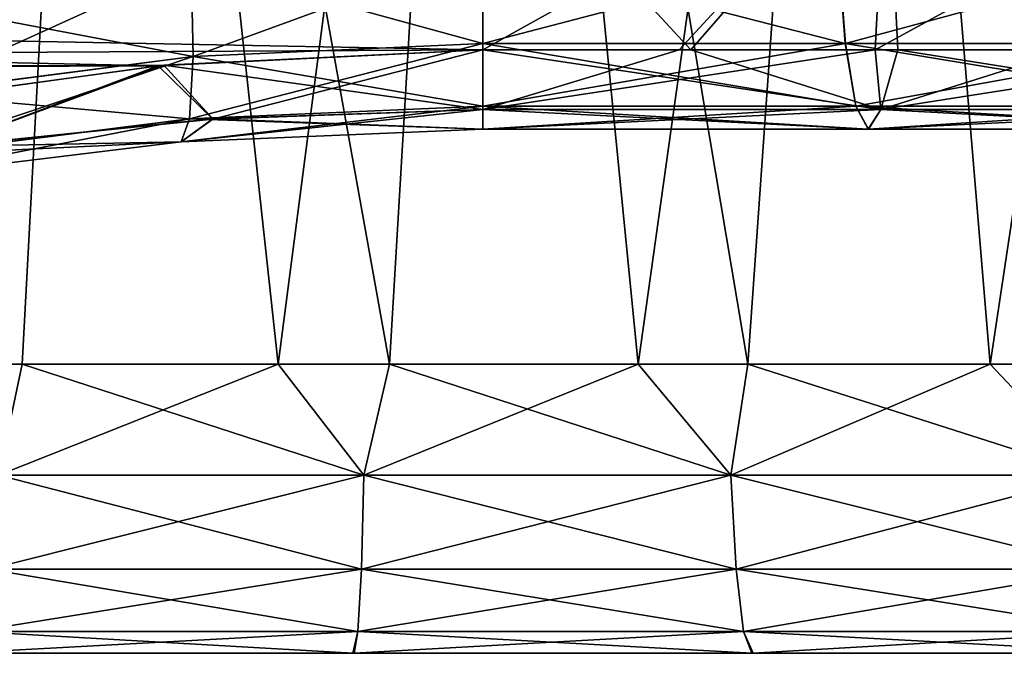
# Model space of a CAD drawing. Header units: millimetres. Extents: x -44.7 to 52.5, y -25.6 to 0.
# Tile 381 of 440: x 44.2 to 45.9, y -25 to -23.9. Entities that reach past the tile are written whole.
import ezdxf

# ---------------------------------------------------------------- set-up
doc = ezdxf.new("R2010")
doc.units = ezdxf.units.MM
doc.header["$LTSCALE"] = 65.185185
for name, color, linetype in [('16', 7, 'CONTINUOUS'), ('17', 7, 'CONTINUOUS'), ('2', 7, 'CONTINUOUS'), ('25', 7, 'CONTINUOUS'), ('26', 7, 'CONTINUOUS'), ('390', 7, 'CONTINUOUS'), ('395', 7, 'CONTINUOUS'), ('398', 7, 'CONTINUOUS'), ('400', 7, 'CONTINUOUS'), ('401', 7, 'CONTINUOUS'), ('402', 7, 'CONTINUOUS'), ('403', 7, 'CONTINUOUS'), ('404', 7, 'CONTINUOUS')]:
    doc.layers.add(name, color=color, linetype=linetype)

msp = doc.modelspace()

# ---------------------------------------------------------------- linework, layer by layer
at = {"layer": '16', "linetype": 'Continuous'}
for points in [[(45, -23.9932, -38.0913), (45, -23.6176, -38.4466), (45.6739, -23.6176, -38.4113), (45, -23.9932, -38.0913)], [(45, -23.9932, -38.0913), (45.6739, -23.6176, -38.4113), (45.3278, -23.9932, -38.0825), (45, -23.9932, -38.0913)], [(45.3278, -23.9932, -38.0825), (45.6739, -23.6176, -38.4113), (45.6545, -23.9932, -38.0561), (45.3278, -23.9932, -38.0825)], [(45.6739, -23.6176, -38.4113), (46.3403, -23.6176, -38.3058), (45.6545, -23.9932, -38.0561), (45.6739, -23.6176, -38.4113)], [(45.6545, -23.9932, -38.0561), (46.3403, -23.6176, -38.3058), (45.9792, -23.9932, -38.0121), (45.6545, -23.9932, -38.0561)]]:
    msp.add_3dface(points, dxfattribs=at)
at = {"layer": '17', "linetype": 'Continuous'}
for points in [[(45, -23.6176, -38.4466), (45, -23.9932, -38.0913), (29.622, -23.7031, -38.3739), (45, -23.6176, -38.4466)], [(29.622, -23.7031, -38.3739), (45, -23.9932, -38.0913), (44.4581, -24.0197, -38.0623), (29.622, -23.7031, -38.3739)], [(29.6237, -24.0756, -37.9989), (29.622, -23.7031, -38.3739), (44.4581, -24.0197, -38.0623), (29.6237, -24.0756, -37.9989)], [(43.9296, -24.0929, -37.9788), (29.6237, -24.0756, -37.9989), (44.4581, -24.0197, -38.0623), (43.9296, -24.0929, -37.9788)]]:
    msp.add_3dface(points, dxfattribs=at)
at = {"layer": '2', "linetype": 'Continuous'}
for points in [[(44.1219, -25, -26.2843), (44.7833, -25, -26.2214), (44.1237, -25, 26.284), (44.1219, -25, -26.2843)], [(44.1237, -25, 26.284), (44.7833, -25, -26.2214), (44.7852, -25, 26.2213), (44.1237, -25, 26.284)], [(44.7833, -25, -26.2214), (45.449, -25, -26.2346), (44.7852, -25, 26.2213), (44.7833, -25, -26.2214)], [(44.7852, -25, 26.2213), (45.449, -25, -26.2346), (45.4509, -25, 26.2348), (44.7852, -25, 26.2213)], [(45.449, -25, -26.2346), (46.1087, -25, -26.3246), (45.4509, -25, 26.2348), (45.449, -25, -26.2346)], [(45.4509, -25, 26.2348), (46.1087, -25, -26.3246), (46.1104, -25, 26.3249), (45.4509, -25, 26.2348)]]:
    msp.add_3dface(points, dxfattribs=at)
at = {"layer": '25', "linetype": 'Continuous'}
for points in [[(45, -23.9932, 38.0913), (45, -23.6176, 38.4466), (29.622, -23.7031, 38.3739), (45, -23.9932, 38.0913)], [(29.6237, -24.0756, 37.9989), (45, -23.9932, 38.0913), (29.622, -23.7031, 38.3739), (29.6237, -24.0756, 37.9989)], [(45, -23.9932, 38.0913), (29.6237, -24.0756, 37.9989), (44.4678, -24.0187, 38.0634), (45, -23.9932, 38.0913)], [(44.4678, -24.0187, 38.0634), (29.6237, -24.0756, 37.9989), (43.9462, -24.0899, 37.9823), (44.4678, -24.0187, 38.0634)]]:
    msp.add_3dface(points, dxfattribs=at)
at = {"layer": '26', "linetype": 'Continuous'}
for points in [[(45, -23.6176, 38.4466), (45, -23.9932, 38.0913), (45.3469, -23.9932, 38.0814), (45, -23.6176, 38.4466)], [(45.6739, -23.6176, 38.4113), (45, -23.6176, 38.4466), (45.3469, -23.9932, 38.0814), (45.6739, -23.6176, 38.4113)], [(45.6927, -23.9932, 38.0518), (45.6739, -23.6176, 38.4113), (45.3469, -23.9932, 38.0814), (45.6927, -23.9932, 38.0518)], [(46.3403, -23.6176, 38.3058), (45.6739, -23.6176, 38.4113), (46.0361, -23.9932, 38.0026), (46.3403, -23.6176, 38.3058)], [(46.0361, -23.9932, 38.0026), (45.6739, -23.6176, 38.4113), (45.6927, -23.9932, 38.0518), (46.0361, -23.9932, 38.0026)]]:
    msp.add_3dface(points, dxfattribs=at)
at = {"layer": '390', "linetype": 'Continuous'}
for points in [[(44.3725, -21.8914, 26.8466), (43.7584, -21.8914, 26.9592), (44.0538, -24.5174, 26.8023), (44.3725, -21.8914, 26.8466)], [(44.6582, -24.5174, 26.7279), (44.3725, -21.8914, 26.8466), (44.0538, -24.5174, 26.8023), (44.6582, -24.5174, 26.7279)], [(45, -21.8914, 26.8086), (44.3725, -21.8914, 26.8466), (44.6582, -24.5174, 26.7279), (45, -21.8914, 26.8086)], [(45.2593, -24.5174, 26.7232), (45, -21.8914, 26.8086), (44.6582, -24.5174, 26.7279), (45.2593, -24.5174, 26.7232)], [(45.6275, -21.8914, 26.8466), (45, -21.8914, 26.8086), (45.2593, -24.5174, 26.7232), (45.6275, -21.8914, 26.8466)], [(45.8465, -24.5174, 26.7851), (45.6275, -21.8914, 26.8466), (45.2593, -24.5174, 26.7232), (45.8465, -24.5174, 26.7851)], [(46.2416, -21.8914, 26.9592), (45.6275, -21.8914, 26.8466), (45.8465, -24.5174, 26.7851), (46.2416, -21.8914, 26.9592)], [(46.4076, -24.5174, 26.9078), (46.2416, -21.8914, 26.9592), (45.8465, -24.5174, 26.7851), (46.4076, -24.5174, 26.9078)]]:
    msp.add_3dface(points, dxfattribs=at)
at = {"layer": '395', "linetype": 'Continuous'}
for points in [[(43.7584, -21.8914, -26.9592), (44.3725, -21.8914, -26.8466), (43.9226, -24.5174, -26.8279), (43.7584, -21.8914, -26.9592)], [(43.9226, -24.5174, -26.8279), (44.3725, -21.8914, -26.8466), (44.2312, -24.5174, -26.7731), (43.9226, -24.5174, -26.8279)], [(44.2312, -24.5174, -26.7731), (44.3725, -21.8914, -26.8466), (44.8442, -24.5174, -26.7191), (44.2312, -24.5174, -26.7731)], [(44.3725, -21.8914, -26.8466), (45, -21.8914, -26.8086), (44.8442, -24.5174, -26.7191), (44.3725, -21.8914, -26.8466)], [(44.8442, -24.5174, -26.7191), (45, -21.8914, -26.8086), (45.4423, -24.5174, -26.7354), (44.8442, -24.5174, -26.7191)], [(45, -21.8914, -26.8086), (45.6275, -21.8914, -26.8466), (45.4423, -24.5174, -26.7354), (45, -21.8914, -26.8086)], [(45.4423, -24.5174, -26.7354), (45.6275, -21.8914, -26.8466), (46.0132, -24.5174, -26.8149), (45.4423, -24.5174, -26.7354)], [(45.6275, -21.8914, -26.8466), (46.2416, -21.8914, -26.9592), (46.0132, -24.5174, -26.8149), (45.6275, -21.8914, -26.8466)]]:
    msp.add_3dface(points, dxfattribs=at)
at = {"layer": '398', "linetype": 'Continuous'}
for points in [[(44.6582, -24.5174, 26.7279), (44.0538, -24.5174, 26.8023), (44.1916, -24.703, 26.7358), (44.6582, -24.5174, 26.7279)], [(44.6582, -24.5174, 26.7279), (44.1916, -24.703, 26.7358), (44.8015, -24.703, 26.6778), (44.6582, -24.5174, 26.7279)], [(45.2593, -24.5174, 26.7232), (44.6582, -24.5174, 26.7279), (44.8015, -24.703, 26.6778), (45.2593, -24.5174, 26.7232)], [(45.2593, -24.5174, 26.7232), (44.8015, -24.703, 26.6778), (45.414, -24.703, 26.6902), (45.2593, -24.5174, 26.7232)], [(45.8465, -24.5174, 26.7851), (45.2593, -24.5174, 26.7232), (45.414, -24.703, 26.6902), (45.8465, -24.5174, 26.7851)], [(45.8465, -24.5174, 26.7851), (45.414, -24.703, 26.6902), (46.0211, -24.703, 26.7729), (45.8465, -24.5174, 26.7851)], [(46.4076, -24.5174, 26.9078), (45.8465, -24.5174, 26.7851), (46.0211, -24.703, 26.7729), (46.4076, -24.5174, 26.9078)], [(44.175, -24.8595, 26.6276), (44.7974, -24.8595, 26.5684), (44.1916, -24.703, 26.7358), (44.175, -24.8595, 26.6276)], [(44.1916, -24.703, 26.7358), (44.7974, -24.8595, 26.5684), (44.8015, -24.703, 26.6778), (44.1916, -24.703, 26.7358)], [(44.7974, -24.8595, 26.5684), (45.4225, -24.8595, 26.5811), (44.8015, -24.703, 26.6778), (44.7974, -24.8595, 26.5684)], [(44.8015, -24.703, 26.6778), (45.4225, -24.8595, 26.5811), (45.414, -24.703, 26.6902), (44.8015, -24.703, 26.6778)], [(45.4225, -24.8595, 26.5811), (46.0421, -24.8595, 26.6654), (45.414, -24.703, 26.6902), (45.4225, -24.8595, 26.5811)], [(45.414, -24.703, 26.6902), (46.0421, -24.8595, 26.6654), (46.0211, -24.703, 26.7729), (45.414, -24.703, 26.6902)], [(44.1507, -24.9636, 26.4693), (44.7915, -24.9636, 26.4083), (44.175, -24.8595, 26.6276), (44.1507, -24.9636, 26.4693)], [(44.175, -24.8595, 26.6276), (44.7915, -24.9636, 26.4083), (44.7974, -24.8595, 26.5684), (44.175, -24.8595, 26.6276)], [(44.7915, -24.9636, 26.4083), (45.435, -24.9636, 26.4214), (44.7974, -24.8595, 26.5684), (44.7915, -24.9636, 26.4083)], [(44.7974, -24.8595, 26.5684), (45.435, -24.9636, 26.4214), (45.4225, -24.8595, 26.5811), (44.7974, -24.8595, 26.5684)], [(45.435, -24.9636, 26.4214), (46.0728, -24.9636, 26.5083), (45.4225, -24.8595, 26.5811), (45.435, -24.9636, 26.4214)], [(45.4225, -24.8595, 26.5811), (46.0728, -24.9636, 26.5083), (46.0421, -24.8595, 26.6654), (45.4225, -24.8595, 26.5811)], [(44.1237, -25, 26.284), (44.7852, -25, 26.2213), (44.7915, -24.9636, 26.4083), (44.1237, -25, 26.284)], [(44.1507, -24.9636, 26.4693), (44.1237, -25, 26.284), (44.7915, -24.9636, 26.4083), (44.1507, -24.9636, 26.4693)], [(44.7852, -25, 26.2213), (45.4509, -25, 26.2348), (45.435, -24.9636, 26.4214), (44.7852, -25, 26.2213)], [(44.7915, -24.9636, 26.4083), (44.7852, -25, 26.2213), (45.435, -24.9636, 26.4214), (44.7915, -24.9636, 26.4083)], [(45.435, -24.9636, 26.4214), (45.4509, -25, 26.2348), (46.0728, -24.9636, 26.5083), (45.435, -24.9636, 26.4214)], [(45.4509, -25, 26.2348), (46.1104, -25, 26.3249), (46.0728, -24.9636, 26.5083), (45.4509, -25, 26.2348)]]:
    msp.add_3dface(points, dxfattribs=at)
at = {"layer": '400', "linetype": 'Continuous'}
for points in [[(45, -23.9828, 37.4024), (45, -23.8273, 37.2948), (45.5928, -23.8272, 37.2615), (45, -23.9828, 37.4024)], [(45.6049, -23.9827, 37.3684), (45, -23.9828, 37.4024), (45.5928, -23.8272, 37.2615), (45.6049, -23.9827, 37.3684)], [(46.1782, -23.8272, 37.162), (45.6049, -23.9827, 37.3684), (45.5928, -23.8272, 37.2615), (46.1782, -23.8272, 37.162)], [(46.2021, -23.9827, 37.2669), (45.6049, -23.9827, 37.3684), (46.1782, -23.8272, 37.162), (46.2021, -23.9827, 37.2669)], [(45, -24.0872, 37.5601), (45, -23.9828, 37.4024), (45.6049, -23.9827, 37.3684), (45, -24.0872, 37.5601)], [(45.6225, -24.0872, 37.5251), (45, -24.0872, 37.5601), (45.6049, -23.9827, 37.3684), (45.6225, -24.0872, 37.5251)], [(46.2021, -23.9827, 37.2669), (45.6225, -24.0872, 37.5251), (45.6049, -23.9827, 37.3684), (46.2021, -23.9827, 37.2669)], [(46.2372, -24.0872, 37.4206), (45.6225, -24.0872, 37.5251), (46.2021, -23.9827, 37.2669), (46.2372, -24.0872, 37.4206)], [(45.3469, -23.9932, 38.0814), (45, -23.9932, 38.0913), (45.6641, -24.0925, 37.8941), (45.3469, -23.9932, 38.0814)], [(45, -23.9932, 38.0913), (45, -24.0924, 37.9315), (45.6641, -24.0925, 37.8941), (45, -23.9932, 38.0913)], [(45.6927, -23.9932, 38.0518), (45.3469, -23.9932, 38.0814), (45.6641, -24.0925, 37.8941), (45.6927, -23.9932, 38.0518)], [(46.3199, -24.0925, 37.7826), (45.6927, -23.9932, 38.0518), (45.6641, -24.0925, 37.8941), (46.3199, -24.0925, 37.7826)], [(46.0361, -23.9932, 38.0026), (45.6927, -23.9932, 38.0518), (46.3199, -24.0925, 37.7826), (46.0361, -23.9932, 38.0026)], [(45, -24.1256, 37.7453), (45, -24.0872, 37.5601), (45.6225, -24.0872, 37.5251), (45, -24.1256, 37.7453)], [(45.6433, -24.1256, 37.7091), (45, -24.1256, 37.7453), (45.6225, -24.0872, 37.5251), (45.6433, -24.1256, 37.7091)], [(45, -24.0924, 37.9315), (45, -24.1256, 37.7453), (45.6433, -24.1256, 37.7091), (45, -24.0924, 37.9315)], [(45.6641, -24.0925, 37.8941), (45, -24.0924, 37.9315), (45.6433, -24.1256, 37.7091), (45.6641, -24.0925, 37.8941)], [(46.2372, -24.0872, 37.4206), (45.6433, -24.1256, 37.7091), (45.6225, -24.0872, 37.5251), (46.2372, -24.0872, 37.4206)], [(46.2784, -24.1256, 37.6011), (45.6433, -24.1256, 37.7091), (46.2372, -24.0872, 37.4206), (46.2784, -24.1256, 37.6011)], [(46.2784, -24.1256, 37.6011), (45.6641, -24.0925, 37.8941), (45.6433, -24.1256, 37.7091), (46.2784, -24.1256, 37.6011)], [(46.3199, -24.0925, 37.7826), (45.6641, -24.0925, 37.8941), (46.2784, -24.1256, 37.6011), (46.3199, -24.0925, 37.7826)]]:
    msp.add_3dface(points, dxfattribs=at)
at = {"layer": '401', "linetype": 'Continuous'}
for points in [[(45, -23.8273, 37.2948), (44.5165, -24.0045, 37.3815), (44.5135, -23.8495, 37.2731), (45, -23.8273, 37.2948)], [(45, -23.9828, 37.4024), (44.5165, -24.0045, 37.3815), (45, -23.8273, 37.2948), (45, -23.9828, 37.4024)], [(44.5135, -23.8495, 37.2731), (44.0367, -24.0666, 37.3189), (44.0329, -23.913, 37.2087), (44.5135, -23.8495, 37.2731)], [(44.5165, -24.0045, 37.3815), (44.0367, -24.0666, 37.3189), (44.5135, -23.8495, 37.2731), (44.5165, -24.0045, 37.3815)], [(45, -24.0872, 37.5601), (44.5106, -24.1085, 37.5393), (45, -23.9828, 37.4024), (45, -24.0872, 37.5601)], [(45, -23.9828, 37.4024), (44.5106, -24.1085, 37.5393), (44.5165, -24.0045, 37.3815), (45, -23.9828, 37.4024)], [(45, -23.9932, 38.0913), (44.4678, -24.0187, 38.0634), (45, -24.0924, 37.9315), (45, -23.9932, 38.0913)], [(44.4678, -24.0187, 38.0634), (43.9462, -24.0899, 37.9823), (44.1002, -24.1544, 37.8652), (44.4678, -24.0187, 38.0634)], [(44.5106, -24.1085, 37.5393), (44.0237, -24.1698, 37.4769), (44.5165, -24.0045, 37.3815), (44.5106, -24.1085, 37.5393)], [(44.5165, -24.0045, 37.3815), (44.0237, -24.1698, 37.4769), (44.0367, -24.0666, 37.3189), (44.5165, -24.0045, 37.3815)], [(44.4678, -24.0187, 38.0634), (44.1002, -24.1544, 37.8652), (44.5492, -24.1083, 37.9149), (44.4678, -24.0187, 38.0634)], [(44.4678, -24.0187, 38.0634), (44.5492, -24.1083, 37.9149), (45, -24.0924, 37.9315), (44.4678, -24.0187, 38.0634)], [(45, -24.1256, 37.7453), (44.4967, -24.1468, 37.724), (45, -24.0872, 37.5601), (45, -24.1256, 37.7453)], [(45, -24.0872, 37.5601), (44.4967, -24.1468, 37.724), (44.5106, -24.1085, 37.5393), (45, -24.0872, 37.5601)], [(45, -24.0924, 37.9315), (44.5492, -24.1083, 37.9149), (45, -24.1256, 37.7453), (45, -24.0924, 37.9315)], [(44.4967, -24.1468, 37.724), (43.9957, -24.2077, 37.6601), (44.5106, -24.1085, 37.5393), (44.4967, -24.1468, 37.724)], [(44.5106, -24.1085, 37.5393), (43.9957, -24.2077, 37.6601), (44.0237, -24.1698, 37.4769), (44.5106, -24.1085, 37.5393)], [(44.5492, -24.1083, 37.9149), (44.1002, -24.1544, 37.8652), (44.4967, -24.1468, 37.724), (44.5492, -24.1083, 37.9149)], [(45, -24.1256, 37.7453), (44.5492, -24.1083, 37.9149), (44.4967, -24.1468, 37.724), (45, -24.1256, 37.7453)], [(44.4967, -24.1468, 37.724), (44.1002, -24.1544, 37.8652), (43.9957, -24.2077, 37.6601), (44.4967, -24.1468, 37.724)]]:
    msp.add_3dface(points, dxfattribs=at)
at = {"layer": '402', "linetype": 'Continuous'}
for points in [[(43.9226, -24.5174, -26.8279), (44.2312, -24.5174, -26.7731), (44.1916, -24.703, -26.7358), (43.9226, -24.5174, -26.8279)], [(44.1916, -24.703, -26.7358), (44.2312, -24.5174, -26.7731), (44.8015, -24.703, -26.6778), (44.1916, -24.703, -26.7358)], [(44.2312, -24.5174, -26.7731), (44.8442, -24.5174, -26.7191), (44.8015, -24.703, -26.6778), (44.2312, -24.5174, -26.7731)], [(44.8015, -24.703, -26.6778), (44.8442, -24.5174, -26.7191), (45.414, -24.703, -26.6902), (44.8015, -24.703, -26.6778)], [(44.8442, -24.5174, -26.7191), (45.4423, -24.5174, -26.7354), (45.414, -24.703, -26.6902), (44.8442, -24.5174, -26.7191)], [(45.414, -24.703, -26.6902), (45.4423, -24.5174, -26.7354), (46.0211, -24.703, -26.7729), (45.414, -24.703, -26.6902)], [(45.4423, -24.5174, -26.7354), (46.0132, -24.5174, -26.8149), (46.0211, -24.703, -26.7729), (45.4423, -24.5174, -26.7354)], [(44.1916, -24.703, -26.7358), (44.8015, -24.703, -26.6778), (44.175, -24.8595, -26.6276), (44.1916, -24.703, -26.7358)], [(44.8015, -24.703, -26.6778), (44.7974, -24.8595, -26.5684), (44.175, -24.8595, -26.6276), (44.8015, -24.703, -26.6778)], [(44.8015, -24.703, -26.6778), (45.414, -24.703, -26.6902), (44.7974, -24.8595, -26.5684), (44.8015, -24.703, -26.6778)], [(45.414, -24.703, -26.6902), (45.4225, -24.8595, -26.5811), (44.7974, -24.8595, -26.5684), (45.414, -24.703, -26.6902)], [(45.414, -24.703, -26.6902), (46.0211, -24.703, -26.7729), (45.4225, -24.8595, -26.5811), (45.414, -24.703, -26.6902)], [(46.0211, -24.703, -26.7729), (46.0421, -24.8595, -26.6654), (45.4225, -24.8595, -26.5811), (46.0211, -24.703, -26.7729)], [(44.7915, -24.9636, -26.4083), (44.1507, -24.9636, -26.4693), (44.7974, -24.8595, -26.5684), (44.7915, -24.9636, -26.4083)], [(44.7974, -24.8595, -26.5684), (44.1507, -24.9636, -26.4693), (44.175, -24.8595, -26.6276), (44.7974, -24.8595, -26.5684)], [(45.435, -24.9636, -26.4214), (44.7915, -24.9636, -26.4083), (45.4225, -24.8595, -26.5811), (45.435, -24.9636, -26.4214)], [(45.4225, -24.8595, -26.5811), (44.7915, -24.9636, -26.4083), (44.7974, -24.8595, -26.5684), (45.4225, -24.8595, -26.5811)], [(46.0421, -24.8595, -26.6654), (45.435, -24.9636, -26.4214), (45.4225, -24.8595, -26.5811), (46.0421, -24.8595, -26.6654)], [(46.0728, -24.9636, -26.5083), (45.435, -24.9636, -26.4214), (46.0421, -24.8595, -26.6654), (46.0728, -24.9636, -26.5083)], [(44.7833, -25, -26.2214), (44.1219, -25, -26.2843), (44.1507, -24.9636, -26.4693), (44.7833, -25, -26.2214)], [(44.7915, -24.9636, -26.4083), (44.7833, -25, -26.2214), (44.1507, -24.9636, -26.4693), (44.7915, -24.9636, -26.4083)], [(45.449, -25, -26.2346), (44.7833, -25, -26.2214), (44.7915, -24.9636, -26.4083), (45.449, -25, -26.2346)], [(45.435, -24.9636, -26.4214), (45.449, -25, -26.2346), (44.7915, -24.9636, -26.4083), (45.435, -24.9636, -26.4214)], [(46.1087, -25, -26.3246), (45.449, -25, -26.2346), (45.435, -24.9636, -26.4214), (46.1087, -25, -26.3246)], [(46.0728, -24.9636, -26.5083), (46.1087, -25, -26.3246), (45.435, -24.9636, -26.4214), (46.0728, -24.9636, -26.5083)]]:
    msp.add_3dface(points, dxfattribs=at)
at = {"layer": '403', "linetype": 'Continuous'}
for points in [[(45, -23.9823, -37.4018), (45, -23.8266, -37.2945), (44.5135, -23.8488, -37.2728), (45, -23.9823, -37.4018)], [(44.0328, -23.9124, -37.2085), (44.5164, -24.004, -37.381), (44.5135, -23.8488, -37.2728), (44.0328, -23.9124, -37.2085)], [(44.5164, -24.004, -37.381), (45, -23.9823, -37.4018), (44.5135, -23.8488, -37.2728), (44.5164, -24.004, -37.381)], [(44.0367, -24.0662, -37.3185), (44.5164, -24.004, -37.381), (44.0328, -23.9124, -37.2085), (44.0367, -24.0662, -37.3185)], [(45, -24.0869, -37.5594), (45, -23.9823, -37.4018), (44.5164, -24.004, -37.381), (45, -24.0869, -37.5594)], [(44.4581, -24.0197, -38.0623), (45, -23.9932, -38.0913), (44.5492, -24.1086, -37.9142), (44.4581, -24.0197, -38.0623)], [(45, -23.9932, -38.0913), (45, -24.0927, -37.9307), (44.5492, -24.1086, -37.9142), (45, -23.9932, -38.0913)], [(44.0367, -24.0662, -37.3185), (44.5106, -24.1083, -37.5386), (44.5164, -24.004, -37.381), (44.0367, -24.0662, -37.3185)], [(44.5106, -24.1083, -37.5386), (45, -24.0869, -37.5594), (44.5164, -24.004, -37.381), (44.5106, -24.1083, -37.5386)], [(43.9296, -24.0929, -37.9788), (44.4581, -24.0197, -38.0623), (44.1002, -24.1546, -37.8646), (43.9296, -24.0929, -37.9788)], [(44.1002, -24.1546, -37.8646), (44.4581, -24.0197, -38.0623), (44.5492, -24.1086, -37.9142), (44.1002, -24.1546, -37.8646)], [(44.0237, -24.1696, -37.4763), (44.5106, -24.1083, -37.5386), (44.0367, -24.0662, -37.3185), (44.0237, -24.1696, -37.4763)], [(45, -24.0927, -37.9307), (45, -24.1256, -37.7445), (44.4968, -24.1468, -37.7233), (45, -24.0927, -37.9307)], [(44.5492, -24.1086, -37.9142), (45, -24.0927, -37.9307), (44.4968, -24.1468, -37.7233), (44.5492, -24.1086, -37.9142)], [(45, -24.1256, -37.7445), (45, -24.0869, -37.5594), (44.5106, -24.1083, -37.5386), (45, -24.1256, -37.7445)], [(44.0237, -24.1696, -37.4763), (44.4968, -24.1468, -37.7233), (44.5106, -24.1083, -37.5386), (44.0237, -24.1696, -37.4763)], [(44.1002, -24.1546, -37.8646), (44.5492, -24.1086, -37.9142), (44.4968, -24.1468, -37.7233), (44.1002, -24.1546, -37.8646)], [(44.4968, -24.1468, -37.7233), (45, -24.1256, -37.7445), (44.5106, -24.1083, -37.5386), (44.4968, -24.1468, -37.7233)], [(43.9957, -24.2077, -37.6595), (44.1002, -24.1546, -37.8646), (44.4968, -24.1468, -37.7233), (43.9957, -24.2077, -37.6595)], [(43.9957, -24.2077, -37.6595), (44.4968, -24.1468, -37.7233), (44.0237, -24.1696, -37.4763), (43.9957, -24.2077, -37.6595)]]:
    msp.add_3dface(points, dxfattribs=at)
at = {"layer": '404', "linetype": 'Continuous'}
for points in [[(45, -23.9823, -37.4018), (45.6048, -23.9823, -37.3679), (45, -23.8266, -37.2945), (45, -23.9823, -37.4018)], [(45, -23.8266, -37.2945), (45.6048, -23.9823, -37.3679), (45.5928, -23.8266, -37.2612), (45, -23.8266, -37.2945)], [(45.6048, -23.9823, -37.3679), (46.202, -23.9823, -37.2665), (45.5928, -23.8266, -37.2612), (45.6048, -23.9823, -37.3679)], [(45.5928, -23.8266, -37.2612), (46.202, -23.9823, -37.2665), (46.1781, -23.8267, -37.1618), (45.5928, -23.8266, -37.2612)], [(45, -24.0869, -37.5594), (45.6225, -24.0869, -37.5245), (45, -23.9823, -37.4018), (45, -24.0869, -37.5594)], [(45, -23.9823, -37.4018), (45.6225, -24.0869, -37.5245), (45.6048, -23.9823, -37.3679), (45, -23.9823, -37.4018)], [(45.6225, -24.0869, -37.5245), (46.2371, -24.087, -37.4201), (45.6048, -23.9823, -37.3679), (45.6225, -24.0869, -37.5245)], [(45.6048, -23.9823, -37.3679), (46.2371, -24.087, -37.4201), (46.202, -23.9823, -37.2665), (45.6048, -23.9823, -37.3679)], [(45, -23.9932, -38.0913), (45.3278, -23.9932, -38.0825), (45, -24.0927, -37.9307), (45, -23.9932, -38.0913)], [(45.3278, -23.9932, -38.0825), (45.6545, -23.9932, -38.0561), (45, -24.0927, -37.9307), (45.3278, -23.9932, -38.0825)], [(45, -24.0927, -37.9307), (45.6545, -23.9932, -38.0561), (45.664, -24.0927, -37.8935), (45, -24.0927, -37.9307)], [(45.6545, -23.9932, -38.0561), (45.9792, -23.9932, -38.0121), (45.664, -24.0927, -37.8935), (45.6545, -23.9932, -38.0561)], [(45.9792, -23.9932, -38.0121), (46.301, -23.9932, -37.9508), (45.664, -24.0927, -37.8935), (45.9792, -23.9932, -38.0121)], [(45.664, -24.0927, -37.8935), (46.301, -23.9932, -37.9508), (46.3197, -24.0927, -37.7821), (45.664, -24.0927, -37.8935)], [(45, -24.1256, -37.7445), (45.6432, -24.1256, -37.7084), (45, -24.0869, -37.5594), (45, -24.1256, -37.7445)], [(45, -24.0869, -37.5594), (45.6432, -24.1256, -37.7084), (45.6225, -24.0869, -37.5245), (45, -24.0869, -37.5594)], [(45, -24.0927, -37.9307), (45.664, -24.0927, -37.8935), (45, -24.1256, -37.7445), (45, -24.0927, -37.9307)], [(45, -24.1256, -37.7445), (45.664, -24.0927, -37.8935), (45.6432, -24.1256, -37.7084), (45, -24.1256, -37.7445)], [(45.6432, -24.1256, -37.7084), (46.2783, -24.1256, -37.6006), (45.6225, -24.0869, -37.5245), (45.6432, -24.1256, -37.7084)], [(45.6225, -24.0869, -37.5245), (46.2783, -24.1256, -37.6006), (46.2371, -24.087, -37.4201), (45.6225, -24.0869, -37.5245)], [(45.664, -24.0927, -37.8935), (46.3197, -24.0927, -37.7821), (45.6432, -24.1256, -37.7084), (45.664, -24.0927, -37.8935)], [(45.6432, -24.1256, -37.7084), (46.3197, -24.0927, -37.7821), (46.2783, -24.1256, -37.6006), (45.6432, -24.1256, -37.7084)]]:
    msp.add_3dface(points, dxfattribs=at)

doc.saveas('drawing.dxf')
